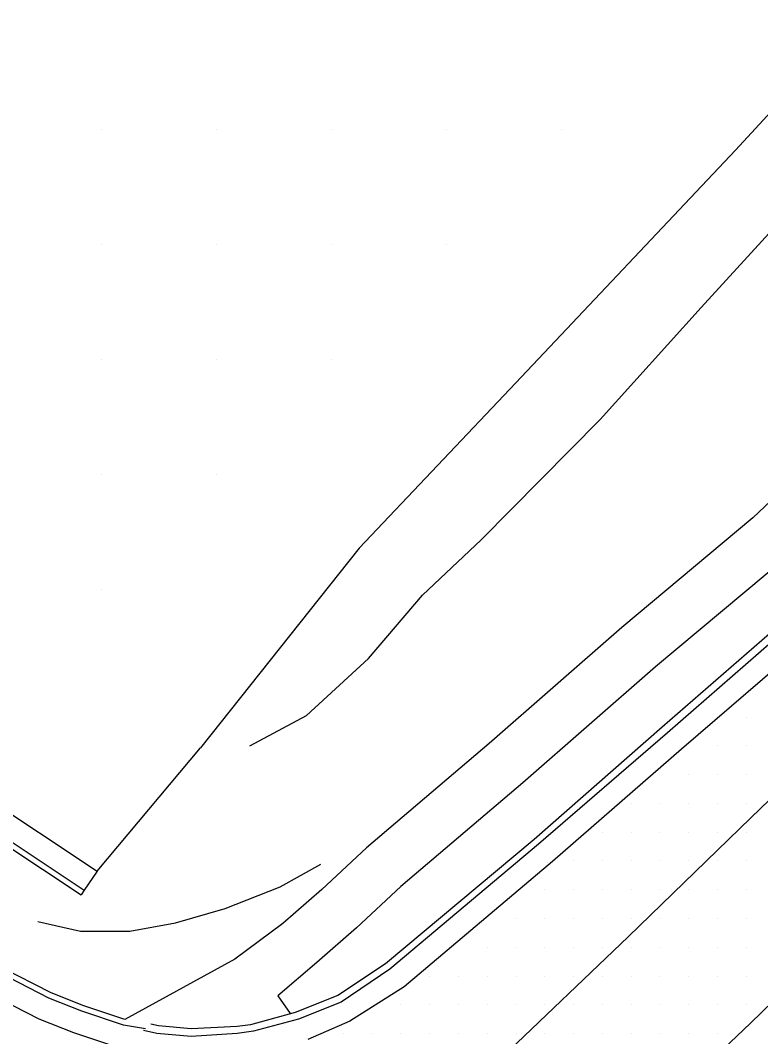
# Model space of a CAD drawing. Extents: x 1762120 to 1766775, y 709485 to 712965.
# Drawn here: x 1765858.2 to 1765922.5, y 709766 to 709854.3 of the extents above; entities that cross this region are included whole.
import ezdxf

# ---------------------------------------------------------------- set-up
doc = ezdxf.new("R2010")
doc.units = 0
for name, color, linetype in [('Exist DTM Drainline', 7, 'Continuous'), ('Exist DTM QL2 LIDAR Elevation Point', 7, 'Continuous'), ('Exist DTM Scan Elevation Point', 7, 'Continuous'), ('Exist Roads Curbs', 7, 'Continuous'), ('Exist Roads EOP', 7, 'Continuous'), ('Exist Roads EOT', 7, 'Continuous'), ('PH Exist DTM Breakline', 7, 'Continuous')]:
    doc.layers.add(name, color=color, linetype=linetype)

msp = doc.modelspace()

# ---------------------------------------------------------------- linework, layer by layer
at = {"layer": 'Exist DTM Drainline'}
msp.add_lwpolyline([(1766063.913, 709930.322), (1766057.701, 709923.91), (1766046.906, 709913.568), (1766035.865, 709903.401), (1766024.816, 709893.244), (1766013.955, 709883.215), (1766002.922, 709873.057), (1765991.913, 709862.875), (1765980.883, 709852.714), (1765969.865, 709842.541), (1765958.834, 709832.379), (1765947.96, 709822.352), (1765936.892, 709812.223), (1765925.699, 709802.239), (1765914.403, 709792.381), (1765903.201, 709782.698), (1765890.304, 709771.843), (1765886.071, 709768.996), (1765882.36, 709767.514), (1765878.452, 709766.471), (1765877.034, 709766.264), (1765873.043, 709766.006), (1765870.064, 709766.269), (1765868.893, 709766.511)], dxfattribs=at)
at = {"layer": 'Exist DTM QL2 LIDAR Elevation Point'}
for p, q in [((1765865.225, 709844.811), (1765865.225, 709844.811)), ((1765875.227, 709844.811), (1765875.227, 709844.811)), ((1765885.228, 709844.811), (1765885.228, 709844.811)), ((1765895.229, 709844.811), (1765895.229, 709844.811)), ((1765905.231, 709844.811), (1765905.231, 709844.811)), ((1765865.225, 709834.81), (1765865.225, 709834.81)), ((1765875.227, 709834.81), (1765875.227, 709834.81)), ((1765885.228, 709834.81), (1765885.228, 709834.81)), ((1765895.229, 709834.81), (1765895.229, 709834.81)), ((1765865.225, 709824.809), (1765865.225, 709824.809)), ((1765875.227, 709824.809), (1765875.227, 709824.809)), ((1765885.228, 709824.809), (1765885.228, 709824.809)), ((1765865.225, 709814.808), (1765865.225, 709814.808)), ((1765875.227, 709814.808), (1765875.227, 709814.808)), ((1765865.225, 709804.806), (1765865.225, 709804.806))]:
    msp.add_line(p, q, dxfattribs=at)
at = {"layer": 'Exist DTM Scan Elevation Point'}
for p, q in [((1765921.25, 709793.75), (1765921.25, 709793.75)), ((1765918.75, 709791.25), (1765918.75, 709791.25)), ((1765921.25, 709791.25), (1765921.25, 709791.25)), ((1765916.25, 709788.75), (1765916.25, 709788.75)), ((1765918.75, 709788.75), (1765918.75, 709788.75)), ((1765921.25, 709788.75), (1765921.25, 709788.75)), ((1765911.25, 709786.25), (1765911.25, 709786.25)), ((1765913.75, 709786.25), (1765913.75, 709786.25)), ((1765916.25, 709786.25), (1765916.25, 709786.25)), ((1765918.75, 709786.25), (1765918.75, 709786.25)), ((1765921.25, 709786.25), (1765921.25, 709786.25)), ((1765908.75, 709783.75), (1765908.75, 709783.75)), ((1765911.25, 709783.75), (1765911.25, 709783.75)), ((1765913.75, 709783.75), (1765913.75, 709783.75)), ((1765916.25, 709783.75), (1765916.25, 709783.75)), ((1765918.75, 709783.75), (1765918.75, 709783.75)), ((1765921.25, 709783.75), (1765921.25, 709783.75)), ((1765906.25, 709781.25), (1765906.25, 709781.25)), ((1765908.75, 709781.25), (1765908.75, 709781.25)), ((1765911.25, 709781.25), (1765911.25, 709781.25)), ((1765913.75, 709781.25), (1765913.75, 709781.25)), ((1765916.25, 709781.25), (1765916.25, 709781.25)), ((1765918.75, 709781.25), (1765918.75, 709781.25)), ((1765921.25, 709781.25), (1765921.25, 709781.25)), ((1765903.75, 709778.75), (1765903.75, 709778.75)), ((1765906.25, 709778.75), (1765906.25, 709778.75)), ((1765908.75, 709778.75), (1765908.75, 709778.75)), ((1765911.25, 709778.75), (1765911.25, 709778.75)), ((1765913.75, 709778.75), (1765913.75, 709778.75)), ((1765916.25, 709778.75), (1765916.25, 709778.75)), ((1765918.75, 709778.75), (1765918.75, 709778.75)), ((1765921.25, 709778.75), (1765921.25, 709778.75)), ((1765901.25, 709776.25), (1765901.25, 709776.25)), ((1765903.75, 709776.25), (1765903.75, 709776.25)), ((1765906.25, 709776.25), (1765906.25, 709776.25)), ((1765908.75, 709776.25), (1765908.75, 709776.25)), ((1765911.25, 709776.25), (1765911.25, 709776.25)), ((1765913.75, 709776.25), (1765913.75, 709776.25)), ((1765916.25, 709776.25), (1765916.25, 709776.25)), ((1765918.75, 709776.25), (1765918.75, 709776.25)), ((1765921.25, 709776.25), (1765921.25, 709776.25)), ((1765898.75, 709773.75), (1765898.75, 709773.75)), ((1765901.25, 709773.75), (1765901.25, 709773.75)), ((1765903.75, 709773.75), (1765903.75, 709773.75)), ((1765906.25, 709773.75), (1765906.25, 709773.75)), ((1765908.75, 709773.75), (1765908.75, 709773.75)), ((1765911.25, 709773.75), (1765911.25, 709773.75)), ((1765913.75, 709773.75), (1765913.75, 709773.75)), ((1765916.25, 709773.75), (1765916.25, 709773.75)), ((1765918.75, 709773.75), (1765918.75, 709773.75)), ((1765921.25, 709773.75), (1765921.25, 709773.75)), ((1765893.75, 709771.25), (1765893.75, 709771.25)), ((1765896.25, 709771.25), (1765896.25, 709771.25)), ((1765898.75, 709771.25), (1765898.75, 709771.25)), ((1765901.25, 709771.25), (1765901.25, 709771.25)), ((1765903.75, 709771.25), (1765903.75, 709771.25)), ((1765906.25, 709771.25), (1765906.25, 709771.25)), ((1765908.75, 709771.25), (1765908.75, 709771.25)), ((1765911.25, 709771.25), (1765911.25, 709771.25)), ((1765913.75, 709771.25), (1765913.75, 709771.25)), ((1765916.25, 709771.25), (1765916.25, 709771.25)), ((1765918.75, 709771.25), (1765918.75, 709771.25)), ((1765921.25, 709771.25), (1765921.25, 709771.25)), ((1765891.25, 709768.75), (1765891.25, 709768.75)), ((1765893.75, 709768.75), (1765893.75, 709768.75)), ((1765896.25, 709768.75), (1765896.25, 709768.75)), ((1765898.75, 709768.75), (1765898.75, 709768.75)), ((1765901.25, 709768.75), (1765901.25, 709768.75)), ((1765903.75, 709768.75), (1765903.75, 709768.75)), ((1765906.25, 709768.75), (1765906.25, 709768.75)), ((1765908.75, 709768.75), (1765908.75, 709768.75)), ((1765911.25, 709768.75), (1765911.25, 709768.75)), ((1765913.75, 709768.75), (1765913.75, 709768.75)), ((1765916.25, 709768.75), (1765916.25, 709768.75)), ((1765918.75, 709768.75), (1765918.75, 709768.75)), ((1765921.25, 709768.75), (1765921.25, 709768.75)), ((1765886.25, 709766.25), (1765886.25, 709766.25)), ((1765888.75, 709766.25), (1765888.75, 709766.25)), ((1765891.25, 709766.25), (1765891.25, 709766.25)), ((1765893.75, 709766.25), (1765893.75, 709766.25)), ((1765896.25, 709766.25), (1765896.25, 709766.25)), ((1765898.75, 709766.25), (1765898.75, 709766.25)), ((1765901.25, 709766.25), (1765901.25, 709766.25)), ((1765903.75, 709766.25), (1765903.75, 709766.25)), ((1765906.25, 709766.25), (1765906.25, 709766.25)), ((1765908.75, 709766.25), (1765908.75, 709766.25)), ((1765911.25, 709766.25), (1765911.25, 709766.25)), ((1765913.75, 709766.25), (1765913.75, 709766.25)), ((1765916.25, 709766.25), (1765916.25, 709766.25)), ((1765918.75, 709766.25), (1765918.75, 709766.25))]:
    msp.add_line(p, q, dxfattribs=at)
at = {"layer": 'Exist Roads Curbs'}
msp.add_lwpolyline([(1766063.53, 709930.688), (1766057.342, 709924.252), (1766046.563, 709913.904), (1766035.487, 709903.772), (1766024.434, 709893.619), (1766013.573, 709883.614), (1766002.494, 709873.505), (1765991.481, 709863.328), (1765980.451, 709853.167), (1765969.428, 709842.996), (1765958.417, 709832.814), (1765947.518, 709822.842), (1765936.466, 709812.697), (1765925.269, 709802.717), (1765913.954, 709792.88), (1765902.832, 709783.128), (1765889.902, 709772.315), (1765885.785, 709769.578), (1765882.075, 709768.097), (1765878.193, 709767.028), (1765877.043, 709766.866), (1765873.044, 709766.666), (1765870.186, 709766.93), (1765869.526, 709767.079)], dxfattribs=at)
at = {"layer": 'Exist Roads EOP'}
msp.add_lwpolyline([(1766089.315, 709953.874), (1766086.075, 709950.579), (1766075.675, 709939.771), (1766065.305, 709928.947), (1766058.917, 709922.709), (1766048.239, 709912.221), (1766037.255, 709901.998), (1766026.211, 709891.835), (1766015.265, 709881.795), (1766004.275, 709871.591), (1765993.219, 709861.458), (1765982.19, 709851.297), (1765971.169, 709841.129), (1765960.118, 709830.988), (1765949.214, 709820.903), (1765938.132, 709810.793), (1765926.999, 709800.739), (1765915.635, 709790.959), (1765904.412, 709781.204), (1765891.531, 709770.326), (1765886.818, 709767.345), (1765883.166, 709765.731)], dxfattribs=at)
at = {"layer": 'Exist Roads EOT'}
for points in [[(1765841.689, 709692.577), (1765864.596, 709713.332), (1765872.021, 709720.214), (1765893.573, 709740.456), (1765900.275, 709746.855), (1765921.62, 709767.167), (1765928.6, 709773.951), (1765950.637, 709795.032), (1765957.754, 709801.825), (1765979.911, 709823.397), (1765986.543, 709829.934), (1766007.42, 709850.752), (1766014.256, 709857.65), (1766036.063, 709879.705), (1766042.195, 709886.104), (1766063.481, 709908.272), (1766069.837, 709914.951), (1766090.245, 709936.851), (1766096.617, 709943.658)], [(1765897.844, 709762.048), (1765900.012, 709764.174), (1765910.986, 709774.664), (1765921.646, 709784.995), (1765932.116, 709795.114), (1765943.052, 709805.629), (1765953.495, 709815.752), (1765963.759, 709825.874), (1765974.337, 709836.395), (1765985.518, 709847.452), (1765995.356, 709857.34), (1766005.949, 709867.937), (1766016.822, 709878.851), (1766027.034, 709889.261), (1766036.866, 709899.51), (1766047.789, 709910.781), (1766057.933, 709921.403)]]:
    msp.add_lwpolyline(points, dxfattribs=at)
at = {"layer": 'PH Exist DTM Breakline'}
for p, q in [((1765864.861, 709780.38), (1765873.847, 709791.083)), ((1765864.861, 709780.38), (1765863.755, 709778.713)), ((1765863.755, 709778.713), (1765863.479, 709778.296)), ((1765880.993, 709775.82), (1765876.841, 709772.717)), ((1765876.841, 709772.717), (1765867.282, 709767.482))]:
    msp.add_line(p, q, dxfattribs=at)
for points in [[(1766102.274, 709978.949), (1766101.296, 709977.752), (1766099.411, 709975.618), (1766095.957, 709971.406), (1766092.048, 709967.172), (1766085.753, 709960.561), (1766075.01, 709949.139), (1766057.815, 709931.363), (1766048.059, 709921.624), (1766032.009, 709906.612), (1766012.951, 709888.954), (1765990.858, 709868.83), (1765976.042, 709854.938), (1765964.037, 709844), (1765947.701, 709829.061), (1765936.413, 709818.651), (1765924.816, 709807.699), (1765913.373, 709798.119), (1765901.856, 709788.048), (1765891.251, 709779.02), (1765887.385, 709775.439), (1765883.959, 709772.436)], [(1766071.753, 709952.244), (1766054.607, 709934.52), (1766044.932, 709924.86), (1766028.943, 709909.906), (1766009.906, 709892.268), (1765987.804, 709872.135), (1765972.988, 709858.243), (1765961.003, 709847.323), (1765944.657, 709832.375), (1765933.342, 709821.941), (1765921.824, 709811.063), (1765910.447, 709801.538), (1765898.916, 709791.455), (1765888.262, 709782.385), (1765884.372, 709778.782), (1765880.993, 709775.82)], [(1765928.731, 709937.972), (1765936.319, 709933.525), (1765947.46, 709926.563), (1765955.112, 709920.762), (1765959.812, 709915.634), (1765961.475, 709912.803), (1765963.097, 709909.355), (1765963.898, 709903.844), (1765963.534, 709899.017), (1765962.086, 709892.925), (1765960.174, 709889.701), (1765957.755, 709886.23), (1765954.779, 709881.839), (1765951.277, 709876.829), (1765942.293, 709865.991), (1765933.397, 709857.213), (1765920.308, 709842.996), (1765901.224, 709822.775), (1765887.634, 709808.437), (1765873.847, 709791.083)], [(1765878.137, 709791.242), (1765883.047, 709793.886), (1765888.431, 709798.839), (1765893.121, 709804.334), (1765898.223, 709809.149), (1765908.567, 709819.594), (1765917.339, 709829.341), (1765926.951, 709839.838), (1765934.732, 709849.037), (1765941.793, 709857.747), (1765950.633, 709867.582), (1765958.681, 709874.697), (1765965.114, 709879.617), (1765970.192, 709884.754), (1765971.824, 709888.188)], [(1765867.298, 709764.942), (1765866.667, 709765.052), (1765862.858, 709766.33), (1765859.843, 709767.52), (1765855.355, 709769.807), (1765849.035, 709773.61), (1765845.684, 709775.952), (1765844.253, 709777.535), (1765843.203, 709779.361), (1765842.88, 709781.616), (1765843.21, 709783.854), (1765844.548, 709786.239), (1765846.215, 709787.834), (1765847.93, 709788.522), (1765850.653, 709788.653), (1765852.852, 709788.053), (1765854.734, 709787.098), (1765864.861, 709780.38)], [(1765869.057, 709766.668), (1765867.159, 709766.996), (1765863.544, 709768.21), (1765860.666, 709769.345), (1765856.326, 709771.557), (1765850.125, 709775.288), (1765847.016, 709777.461), (1765845.88, 709778.718), (1765845.128, 709780.025), (1765844.901, 709781.612), (1765845.135, 709783.198), (1765846.146, 709785), (1765847.319, 709786.122), (1765848.363, 709786.54), (1765850.433, 709786.64), (1765852.129, 709786.178), (1765853.725, 709785.367), (1765863.755, 709778.713)], [(1765867.282, 709767.482), (1765863.715, 709768.68), (1765860.872, 709769.802), (1765856.569, 709771.994), (1765850.398, 709775.708), (1765847.349, 709777.839), (1765846.287, 709779.013), (1765845.61, 709780.191), (1765845.406, 709781.61), (1765845.616, 709783.033), (1765846.546, 709784.69), (1765847.594, 709785.694), (1765848.471, 709786.045), (1765850.378, 709786.137), (1765851.948, 709785.709), (1765853.473, 709784.934), (1765863.479, 709778.296)], [(1765859.714, 709775.999), (1765863.41, 709775.14), (1765867.701, 709775.159), (1765871.666, 709775.873), (1765875.99, 709777.128), (1765880.769, 709779.007), (1765884.305, 709780.962)], [(1765883.959, 709772.436), (1765880.554, 709769.528), (1765881.625, 709768.001)]]:
    msp.add_lwpolyline(points, dxfattribs=at)

doc.saveas('drawing.dxf')
